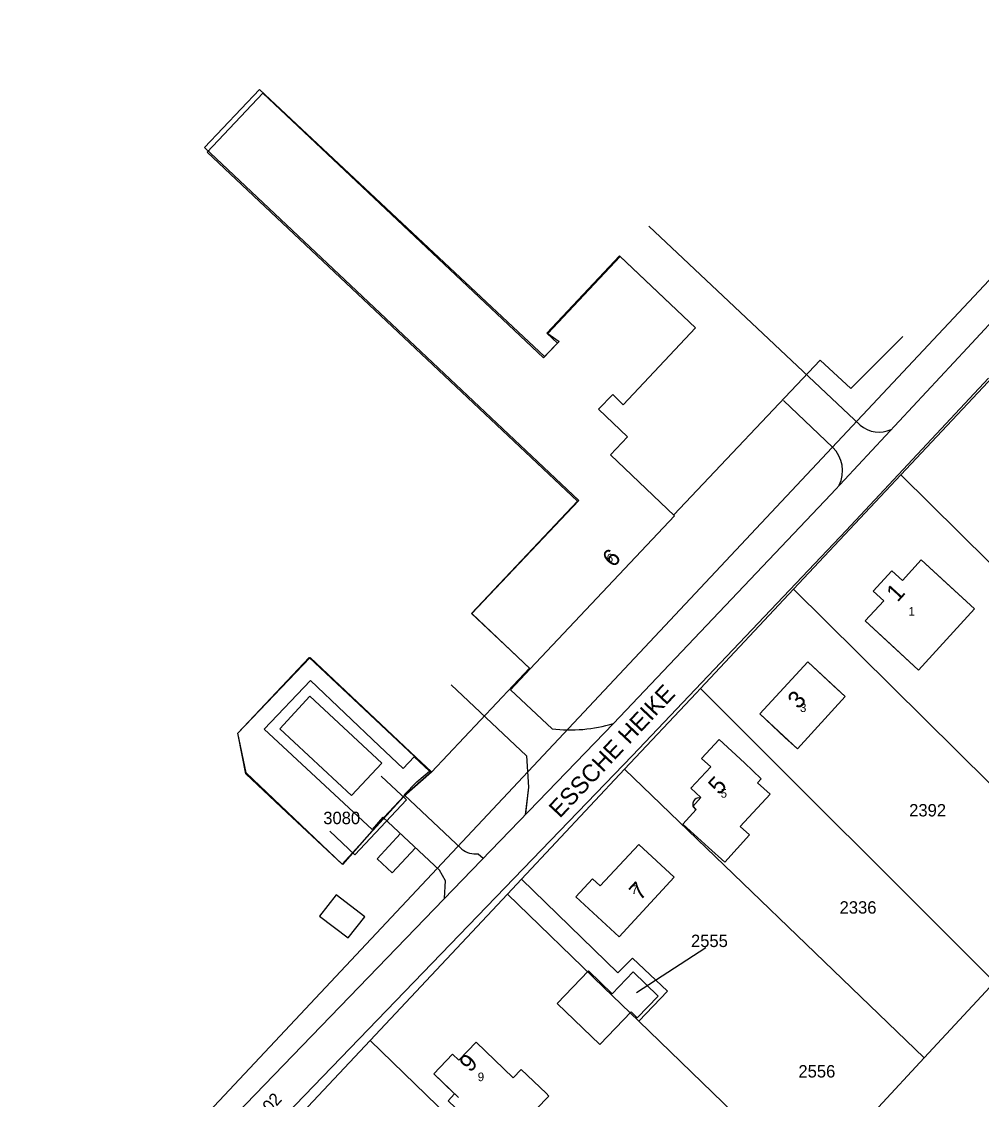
# Model space of a CAD drawing. Extents: x 148816 to 151297, y 399515 to 402500.
# Drawn here: x 149190.5 to 149329.9, y 400819.1 to 400975.5 of the extents above; entities that cross this region are included whole.
import ezdxf

# ---------------------------------------------------------------- set-up
doc = ezdxf.new("R2010")
doc.units = 0
for name, color, linetype in [('B01 Hoofdgebouw  [D] Norm', 7, 'Continuous'), ('B01 Hoofdgebouw  [T] Norm', 7, 'Continuous'), ('B01 hoofgebouw', 7, 'Continuous'), ('G01 perceelsgrens', 7, 'Continuous'), ('T04 Haag heg  [D] Gem', 7, 'Continuous'), ('V00 Kant verharding algemeen  [T] Norm', 7, 'Continuous'), ('Z01 perceelnummer', 7, 'Continuous'), ('Z02 huisnummer', 7, 'Continuous'), ('Z02 Huisnummer  [Tekst] Norm', 7, 'Continuous'), ('Z06 straatnaam', 7, 'Continuous')]:
    doc.layers.add(name, color=color, linetype=linetype)

msp = doc.modelspace()

# ---------------------------------------------------------------- linework, layer by layer
at = {"layer": 'B01 Hoofdgebouw  [D] Norm'}
for points in [[(149284.76, 400934.51), (149277.44, 400941.4), (149266.92, 400930.23), (149268.56, 400929.06), (149266.46, 400926.92), (149225.07, 400965.66), (149217.11, 400957.23), (149271.44, 400905.99), (149259.34, 400893.24)], [(149295.47, 400867.91), (149297.92, 400865.62), (149297.36, 400865.02), (149299.22, 400863.35), (149294.88, 400858.69), (149296.22, 400857.49), (149292.62, 400853.51), (149290.28, 400855.62)], [(149253.4, 400819.86), (149252.46, 400818.88), (149258.94, 400812.66), (149262.63, 400816.52), (149263.42, 400815.74), (149267.08, 400819.54), (149266.69, 400819.95)]]:
    msp.add_lwpolyline(points, dxfattribs=at)
at = {"layer": 'B01 Hoofdgebouw  [T] Norm'}
for p, q in [((149291.81, 400871.32), (149289.23, 400868.55)), ((149295.47, 400867.91), (149291.81, 400871.32)), ((149289.23, 400868.55), (149290.58, 400867.33)), ((149290.58, 400867.33), (149287.7, 400864.22)), ((149287.7, 400864.22), (149289.14, 400862.89)), ((149289.14, 400862.89), (149287.97, 400861.57)), ((149288.47, 400861.13), (149286.55, 400859.01)), ((149287.97, 400861.57), (149288.47, 400861.13)), ((149286.55, 400859.01), (149290.28, 400855.62)), ((149280.14, 400856.07), (149274.54, 400850.05)), ((149285.28, 400851.31), (149280.14, 400856.07)), ((149273.42, 400851.09), (149270.99, 400848.48)), ((149274.54, 400850.05), (149273.42, 400851.09)), ((149277.28, 400842.66), (149285.28, 400851.31)), ((149270.99, 400848.48), (149277.28, 400842.66)), ((149268.29, 400832.99), (149272.84, 400837.71)), ((149272.84, 400837.71), (149276.28, 400834.41)), ((149276.28, 400834.41), (149279.33, 400837.58)), ((149279.33, 400837.58), (149282.97, 400834.07)), ((149282.97, 400834.07), (149279.92, 400830.9)), ((149274.47, 400827.04), (149268.29, 400832.99)), ((149279.02, 400831.77), (149274.47, 400827.04)), ((149279.92, 400830.9), (149279.02, 400831.77)), ((149256.53, 400827.39), (149254.01, 400824.76)), ((149261.92, 400822.21), (149256.53, 400827.39)), ((149253.1, 400825.64), (149250.36, 400822.78)), ((149254.01, 400824.76), (149253.1, 400825.64)), ((149250.36, 400822.78), (149253.4, 400819.86)), ((149263.08, 400823.41), (149261.92, 400822.21)), ((149266.69, 400819.95), (149263.08, 400823.41))]:
    msp.add_line(p, q, dxfattribs=at)
for points in [[(149284.76, 400934.51), (149288.4, 400931.08), (149277.88, 400919.91), (149276.38, 400921.38), (149274.28, 400919.24), (149278.52, 400915.24), (149276.04, 400912.62), (149285.35, 400903.8), (149264.36, 400881.59), (149255.9, 400889.61), (149259.34, 400893.24)], [(149304.7, 400882.57), (149297.7, 400875.03), (149303.17, 400869.94), (149310.12, 400877.53), (149304.7, 400882.57)], [(149228, 400872.87), (149238.42, 400863.17), (149242.81, 400867.88), (149232.39, 400877.59), (149228, 400872.87)]]:
    msp.add_lwpolyline(points, dxfattribs=at)
msp.add_lwpolyline([(149321.12, 400897.37), (149318.41, 400894.39), (149316.87, 400895.8), (149314.17, 400892.84), (149315.71, 400891.46), (149313, 400888.52), (149320.77, 400881.38), (149328.9, 400890.28)], close=True, dxfattribs=at)
at = {"layer": 'B01 hoofgebouw'}
for points in [[(149284.76, 400934.51), (149277.34, 400941.51), (149266.78, 400930.31), (149268.33, 400928.85), (149266.3, 400926.7), (149225.54, 400965.13), (149217.49, 400956.59), (149271.24, 400905.92), (149255.87, 400889.61), (149260.73, 400885.02)], [(149260.73, 400885.02), (149264.36, 400881.59), (149285.35, 400903.8), (149276.04, 400912.62), (149278.52, 400915.24), (149274.28, 400919.24), (149276.38, 400921.38), (149277.88, 400919.91), (149288.4, 400931.08), (149284.76, 400934.51)], [(149268.33, 400928.85), (149266.3, 400926.7)], [(149324.84, 400893.98), (149321.12, 400897.37), (149318.41, 400894.39), (149316.87, 400895.8), (149314.17, 400892.84), (149315.71, 400891.46), (149313, 400888.52), (149316.68, 400885.14)], [(149316.68, 400885.14), (149320.77, 400881.38), (149328.9, 400890.28), (149324.84, 400893.98)], [(149308.36, 400879.17), (149304.7, 400882.57), (149297.7, 400875.03), (149301.36, 400871.62)], [(149301.36, 400871.62), (149303.17, 400869.94), (149310.12, 400877.53), (149308.36, 400879.17)], [(149228, 400872.87), (149238.42, 400863.17), (149242.81, 400867.88), (149232.39, 400877.59), (149228, 400872.87)], [(149295.47, 400867.91), (149291.81, 400871.32), (149289.23, 400868.55), (149290.58, 400867.33), (149287.7, 400864.22), (149289.14, 400862.89), (149289.06, 400862.8)], [(149295.47, 400867.91), (149297.92, 400865.62), (149297.36, 400865.02), (149299.22, 400863.35), (149294.88, 400858.69), (149296.22, 400857.49), (149292.62, 400853.51), (149290.28, 400855.62)], [(149235.27, 400858.01), (149238.92, 400854.59), (149246.4, 400862.56), (149242.75, 400865.98)], [(149288.29, 400861.29), (149288.47, 400861.13), (149286.55, 400859.01), (149290.28, 400855.62)], [(149270.99, 400848.48), (149273.42, 400851.09), (149274.54, 400850.05), (149280.14, 400856.07), (149285.28, 400851.31), (149277.28, 400842.66), (149270.99, 400848.48)], [(149274.47, 400827.04), (149279.02, 400831.77), (149279.92, 400830.9), (149282.97, 400834.07), (149279.33, 400837.58), (149276.28, 400834.41), (149272.84, 400837.71), (149268.29, 400832.99), (149274.47, 400827.04)], [(149274.47, 400827.04), (149279.02, 400831.77), (149279.92, 400830.9), (149282.97, 400834.07), (149279.33, 400837.58), (149276.28, 400834.41), (149272.84, 400837.71), (149268.29, 400832.99), (149274.47, 400827.04)], [(149266.69, 400819.95), (149263.08, 400823.41), (149261.92, 400822.21), (149256.53, 400827.39), (149254.01, 400824.76), (149253.1, 400825.64), (149250.36, 400822.78), (149253.97, 400819.32)], [(149253.4, 400819.86), (149252.46, 400818.88), (149258.94, 400812.66), (149262.63, 400816.52), (149263.42, 400815.74), (149267.08, 400819.54), (149266.69, 400819.95)]]:
    msp.add_lwpolyline(points, dxfattribs=at)
msp.add_arc((149288.86, 400861.95), 0.873, 76.6336, 229.2089, dxfattribs=at)
at = {"layer": 'G01 perceelsgrens'}
for points in [[(149189.04, 400786.75), (149331.73, 400938.76), (149331.1, 400942.44), (149353, 400975.53)], [(149318.2, 400909.73), (149343.54, 400936.71)], [(149302.6, 400893.11), (149318.2, 400909.73)], [(149318.2, 400909.73), (149335.26, 400892.83)], [(149289.1, 400878.73), (149302.6, 400893.11)], [(149302.6, 400893.11), (149345.41, 400850.77)], [(149221.91, 400872.25), (149232.43, 400883.23)], [(149232.43, 400883.23), (149247.84, 400868.71)], [(149278.09, 400867.01), (149288.45, 400878.04), (149289.1, 400878.73)], [(149289.1, 400878.73), (149331.79, 400836.1)], [(149222.56, 400869.03), (149221.91, 400872.25)], [(149223.08, 400866.34), (149222.56, 400869.03)], [(149250.06, 400866.6), (149247.84, 400868.71)], [(149250.06, 400866.6), (149246.05, 400863.06)], [(149263.1, 400851.04), (149278.09, 400867.01)], [(149278.09, 400867.01), (149321.59, 400825.11)], [(149229.04, 400860.7), (149223.08, 400866.34)], [(149246.05, 400863.06), (149243.14, 400859.98)], [(149237.1, 400853.14), (149229.04, 400860.7)], [(149243.14, 400859.98), (149237.1, 400853.14)], [(149261.07, 400848.87), (149263.1, 400851.04)], [(149263.1, 400851.04), (149277.12, 400837.42), (149279.22, 400839.56), (149284.31, 400834.78), (149280.14, 400830.42)], [(149241.12, 400827.61), (149261.07, 400848.87)], [(149261.07, 400848.87), (149275.07, 400835.33), (149280.14, 400830.42)], [(149321.59, 400825.11), (149331.79, 400836.1)], [(149280.14, 400830.42), (149304.57, 400806.78)], [(149223.1, 400808.42), (149241.12, 400827.61)], [(149241.12, 400827.61), (149272.05, 400797.59)], [(149314.95, 400817.96), (149321.59, 400825.11)]]:
    msp.add_lwpolyline(points, dxfattribs=at)
at = {"layer": 'T04 Haag heg  [D] Gem'}
for points in [[(149264.29, 400881.66), (149250.03, 400866.56), (149246.05, 400863.04), (149237.09, 400853.22), (149223.14, 400866.45), (149221.92, 400872.21), (149232.26, 400883.21)], [(149232.26, 400883.21), (149249.97, 400866.62)]]:
    msp.add_lwpolyline(points, dxfattribs=at)
at = {"layer": 'V00 Kant verharding algemeen  [T] Norm'}
for p, q in [((149327.87, 400928.18), (149363.52, 400966.78)), ((149308.03, 400906.89), (149327.87, 400928.18)), ((149310.26, 400901.66), (149330.91, 400923.78)), ((149276.46, 400873.63), (149308.03, 400906.89)), ((149279.21, 400868.97), (149310.26, 400901.66)), ((149196.11, 400790.51), (149276.46, 400873.63)), ((149197.58, 400784.42), (149279.21, 400868.97))]:
    msp.add_line(p, q, dxfattribs=at)
for points in [[(149281.59, 400945.82), (149312.28, 400916.95)], [(149318.47, 400929.79), (149310.93, 400922.28), (149306.5, 400926.38), (149285.21, 400903.93)], [(149308.32, 400913.72), (149301.16, 400920.52)], [(149267.55, 400872.87), (149261.51, 400878.53), (149264.37, 400881.59)], [(149254.47, 400855.4), (149246.08, 400863.26), (149247.9, 400865.14), (149249.76, 400866.69), (149247.53, 400868.78), (149245.91, 400867.11), (149242.45, 400870.39), (149232.47, 400879.86), (149225.77, 400872.81)], [(149252.92, 400879.26), (149263.83, 400868.92), (149264.11, 400864.4), (149263.66, 400860.39)], [(149252.92, 400879.26), (149263.83, 400868.92), (149264.11, 400864.4), (149263.68, 400860.56)], [(149251.94, 400848.26), (149252.09, 400850.79), (149251.23, 400852.35), (149242.99, 400860.02), (149241.41, 400858.24), (149225.77, 400872.81)], [(149247.73, 400855.6), (149244.33, 400851.96), (149242.15, 400853.99), (149245.53, 400857.65)], [(149256.83, 400854.73), (149257.57, 400854.09)], [(149240.37, 400845.55), (149236.22, 400848.76), (149233.77, 400845.67), (149237.93, 400842.5), (149240.37, 400845.55)]]:
    msp.add_lwpolyline(points, dxfattribs=at)
for centre, radius, start, end in [((149315.04, 400920.11), 4.19, 228.8227, 294.8867), ((149304.9, 400910.3), 4.83, 334.4627, 45.0685), ((149270.19, 400894.33), 21.63, 262.9716, 286.8459), ((149256.4, 400857.72), 3.02, 230.1335, 278.1361)]:
    msp.add_arc(centre, radius, start, end, dxfattribs=at)
at = {"layer": 'Z01 perceelnummer'}
msp.add_lwpolyline([(149289.9, 400841.09), (149279.83, 400834.52)], dxfattribs=at)

# ---------------------------------------------------------------- texts
for s, p in [('2392', (149319.4, 400860.14)), ('3080', (149234.33, 400859.02)), ('2336', (149309.3, 400846.03)), ('2555', (149287.72, 400841.18)), ('2556', (149303.32, 400822.24))]:
    msp.add_text(s, height=1.8, dxfattribs=at).set_placement(p)
msp.add_text('2902', height=1.8, rotation=47.7302, dxfattribs=at).set_placement((149224.84, 400815.03))
at = {"layer": 'Z02 huisnummer'}
for s, rotation, p in [('6', 46.6204, (149276.42, 400896.17)), ('1', 47.6338, (149317.7, 400891.15)), ('3', 47.1481, (149303.34, 400875.59)), ('5', 47.2291, (149291.82, 400863.15)), ('7', 47.2291, (149280.34, 400847.81)), ('9', 46.2154, (149255.64, 400822.87))]:
    msp.add_text(s, height=2.5, rotation=rotation, dxfattribs=at).set_placement(p)
at = {"layer": 'Z02 Huisnummer  [Tekst] Norm'}
for s, p in [('6', (149275.49, 400897.01)), ('1', (149319.31, 400889.29)), ('3', (149303.55, 400875.3)), ('5', (149292.03, 400862.86)), ('7', (149279.07, 400848.9)), ('9', (149256.76, 400821.71))]:
    msp.add_text(s, height=1.25, dxfattribs=at).set_placement(p)
at = {"layer": 'Z06 straatnaam'}
msp.add_text('ESSCHE HEIKE', height=2.5, rotation=46.8241, dxfattribs=at).set_placement((149268.68, 400859.79))

doc.saveas('drawing.dxf')
